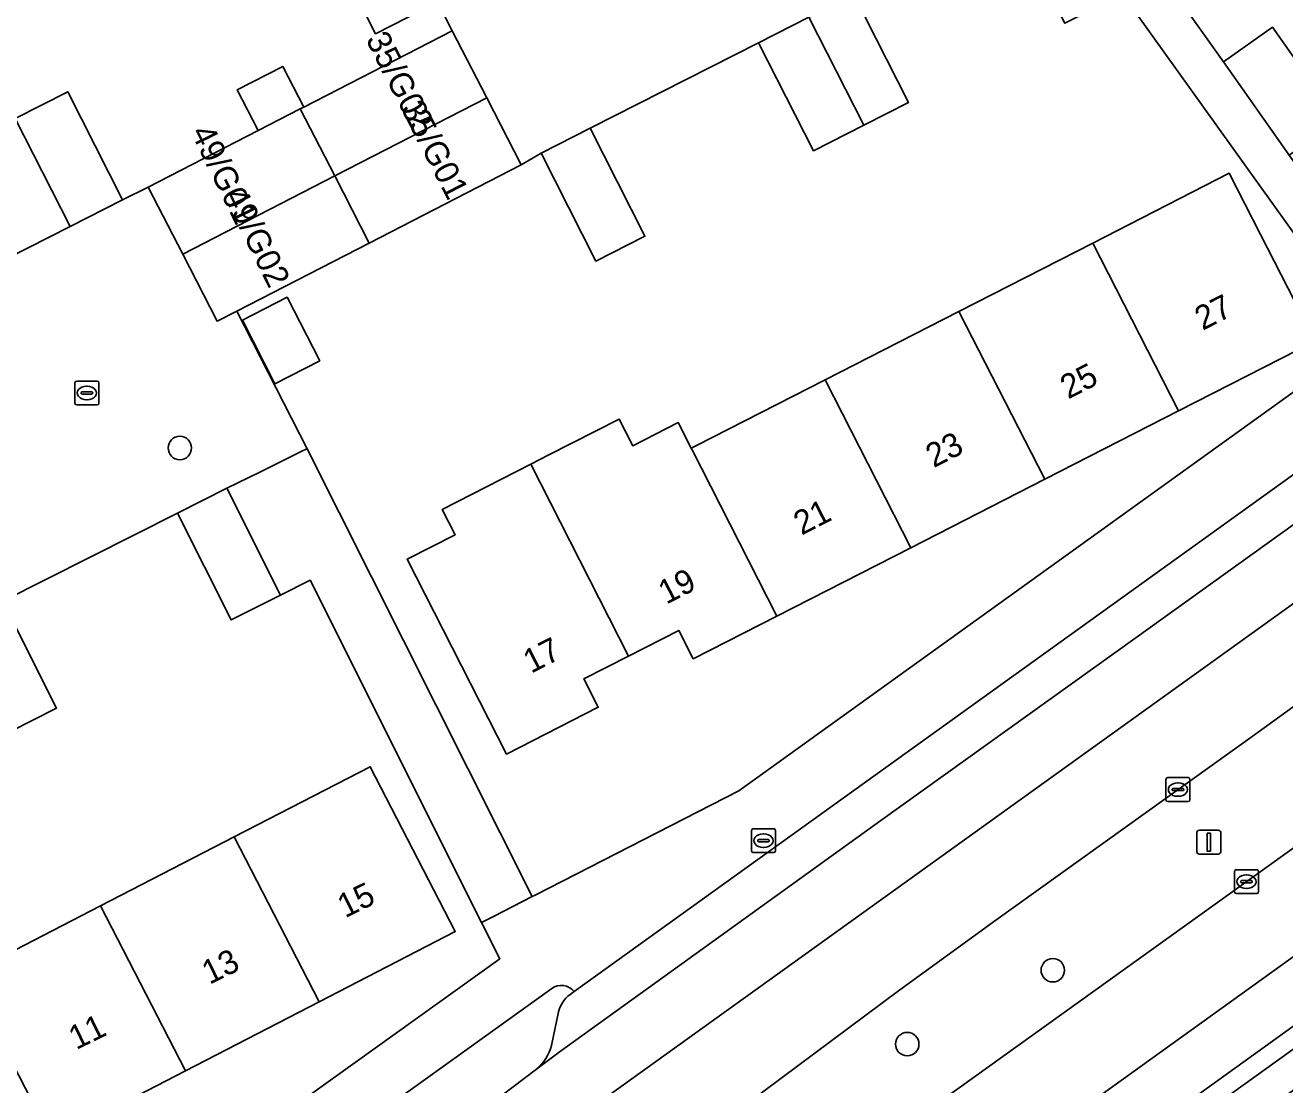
# Model space of a CAD drawing. Extents: x 158455 to 159797, y 387218 to 388672.
# Drawn here: x 159210.2 to 159262.8, y 387800.1 to 387844.3 of the extents above; entities that cross this region are included whole.
import ezdxf

# ---------------------------------------------------------------- set-up
doc = ezdxf.new("R2010")
doc.units = 0
for name, color, linetype in [('IMGEO_Berm_groen', 7, 'Continuous'), ('IMGEO_Boom', 7, 'Continuous'), ('IMGEO_Erf', 7, 'Continuous'), ('IMGEO_Groenvoorziening', 7, 'Continuous'), ('IMGEO_Kolk', 7, 'Continuous'), ('IMGEO_Lichtmast', 7, 'Continuous'), ('IMGEO_Pand', 7, 'Continuous'), ('IMGEO_Pand_nummerreeks', 7, 'Continuous'), ('IMGEO_Parkeervlak_open', 7, 'Continuous'), ('IMGEO_Rijbaan_lokaal_gesloten', 7, 'Continuous'), ('IMGEO_Rijbaan_lokaal_open', 7, 'Continuous'), ('IMGEO_Rioolput', 7, 'Continuous'), ('IMGEO_Voetpad_open', 7, 'Continuous')]:
    doc.layers.add(name, color=color, linetype=linetype)

msp = doc.modelspace()

# ---------------------------------------------------------------- linework, layer by layer
at = {"layer": 'IMGEO_Berm_groen'}
for points in [[(159259.925, 387807.634), (159270.371, 387815.125), (159280.691, 387822.526), (159297.206, 387834.328), (159294.287, 387838.368), (159278.694, 387827.124), (159267.608, 387819.082), (159261.561, 387814.696), (159250.763, 387806.969), (159246.695, 387804.016), (159238.999, 387798.281), (159224.257, 387787.184), (159209.504, 387776.112), (159201.915, 387770.417), (159204.04, 387767.381), (159206.931, 387769.424)], [(159211.04, 387772.323), (159212.048, 387773.054), (159217.149, 387776.687), (159231.446, 387787.171), (159241.009, 387794.063), (159259.925, 387807.634)], [(159232.218, 387804.111), (159209.5, 387787.805)], [(159232.984, 387803.858), (159233.157, 387803.982)], [(159232.214, 387801.728), (159232.51, 387803.131)], [(159220.664, 387792.671), (159223.103, 387794.452), (159227.168, 387797.404), (159231.582, 387800.745)]]:
    msp.add_lwpolyline(points, dxfattribs=at)
for centre, radius, start, end in [((159232.619, 387803.545), 0.693, 39.0629, 125.2924), ((159233.683, 387802.884), 1.199, 125.6812, 168.1105), ((159230.319, 387802.251), 1.966, 309.9671, 344.5566)]:
    msp.add_arc(centre, radius, start, end, dxfattribs=at)
at = {"layer": 'IMGEO_Boom'}
for centre in [(159216.693, 387826.671), (159253.14, 387804.873), (159247.064, 387801.789)]:
    msp.add_circle(centre, 0.489, dxfattribs=at)
at = {"layer": 'IMGEO_Erf'}
for points in [[(159185.514, 387848.933), (159196.467, 387828.005), (159197.412, 387828.453), (159201.093, 387830.322), (159198.802, 387834.833), (159200.704, 387835.798), (159202.744, 387836.834), (159205.035, 387832.323), (159212.112, 387835.917), (159209.822, 387840.427), (159212.013, 387841.54), (159214.303, 387837.029), (159215.376, 387837.561), (159219.963, 387839.918), (159219.088, 387841.62), (159220.992, 387842.598), (159221.867, 387840.896), (159228.068, 387844.083), (159227.45, 387845.27)], [(159257.049, 387847.311), (159260.26, 387842.787), (159262.307, 387844.233), (159265.058, 387840.341)], [(159200.377, 387784.101), (159230.052, 387805.353), (159229.292, 387806.869), (159222.131, 387821.154), (159220.899, 387820.532), (159218.84, 387819.493), (159216.594, 387823.947), (159209.304, 387820.271), (159211.551, 387815.817), (159209.62, 387814.843), (159207.186, 387813.615), (159204.939, 387818.069), (159198.361, 387814.751), (159200.607, 387810.298), (159198.407, 387809.188), (159196.353, 387808.152), (159195.076, 387810.684), (159188.293, 387807.264), (159190.528, 387802.832), (159188.174, 387801.644), (159186.069, 387800.582), (159183.833, 387805.014), (159180.418, 387803.292)]]:
    msp.add_lwpolyline(points, dxfattribs=at)
for points in [[(159222.602, 387848.427), (159224.592, 387849.435), (159226.855, 387844.969), (159224.864, 387843.961)], [(159256.055, 387845.622), (159255.562, 387845.372), (159253.643, 387844.398), (159251.355, 387848.908), (159244.828, 387845.596), (159247.115, 387841.088), (159245.255, 387840.145), (159243.143, 387839.074), (159240.857, 387843.582), (159233.822, 387840.014), (159236.109, 387835.505), (159234.068, 387834.47), (159231.781, 387838.979), (159230.944, 387838.485), (159224.598, 387835.224), (159219.069, 387832.383), (159222.003, 387826.64), (159231.405, 387807.948), (159231.523, 387808.008), (159240.034, 387812.358), (159266.336, 387831.274)], [(159249.224, 387832.371), (159254.814, 387835.225), (159260.51, 387838.133), (159261.814, 387835.579), (159264.088, 387831.125), (159258.392, 387828.217), (159252.802, 387825.363), (159247.213, 387822.509), (159241.623, 387819.655), (159238.13, 387817.872), (159237.526, 387819.054), (159235.429, 387817.984), (159233.557, 387817.028), (159234.16, 387815.846), (159230.337, 387813.894), (159226.184, 387822.028), (159228.188, 387823.051), (159227.65, 387824.104), (159231.342, 387825.989), (159232.104, 387826.378), (159235.034, 387827.874), (159235.602, 387826.763), (159237.5, 387827.732), (159238.045, 387826.664), (159238.271, 387826.779), (159243.635, 387829.517)], [(159219.306, 387832.001), (159221.174, 387832.961), (159222.534, 387830.314), (159220.666, 387829.354)], [(159205.705, 387802.428), (159205.229, 387803.351), (159207.8, 387804.678), (159213.379, 387807.557), (159218.957, 387810.435), (159224.641, 387813.368), (159228.194, 387806.484), (159222.51, 387803.551), (159216.931, 387800.672), (159213.726, 387799.018), (159214.243, 387798.016), (159211.87, 387796.792), (159206.291, 387793.913), (159200.712, 387791.034), (159195.133, 387788.155), (159189.555, 387785.276), (159183.869, 387782.342), (159180.276, 387789.306), (159185.961, 387792.24), (159191.54, 387795.119), (159197.118, 387797.997), (159202.697, 387800.876)]]:
    msp.add_lwpolyline(points, close=True, dxfattribs=at)
at = {"layer": 'IMGEO_Groenvoorziening'}
msp.add_lwpolyline([(159219.977, 387769.057), (159273.442, 387807.19), (159302.094, 387827.801), (159301.249, 387828.914), (159230.812, 387778.327), (159225.144, 387773.8)], close=True, dxfattribs=at)
at = {"layer": 'IMGEO_Kolk'}
for p, q in [((159212.313, 387828.539), (159212.313, 387829.391)), ((159212.388, 387829.465), (159213.24, 387829.465)), ((159212.572, 387828.959), (159212.572, 387828.971)), ((159212.615, 387829.008), (159213.013, 387829.008)), ((159212.801, 387829.245), (159212.826, 387829.245)), ((159213.056, 387828.971), (159213.056, 387828.959)), ((159213.314, 387829.391), (159213.314, 387828.539)), ((159213.24, 387828.465), (159212.388, 387828.465)), ((159213.01, 387828.922), (159212.612, 387828.922)), ((159212.824, 387828.685), (159212.799, 387828.685)), ((159257.864, 387811.986), (159257.864, 387812.838)), ((159257.939, 387812.912), (159258.791, 387812.912)), ((159258.352, 387812.692), (159258.377, 387812.692)), ((159258.865, 387812.838), (159258.865, 387811.986)), ((159258.123, 387812.406), (159258.123, 387812.418)), ((159258.561, 387812.369), (159258.163, 387812.369)), ((159258.166, 387812.455), (159258.564, 387812.455)), ((159258.375, 387812.132), (159258.35, 387812.132)), ((159258.607, 387812.418), (159258.607, 387812.406)), ((159258.791, 387811.912), (159257.939, 387811.912)), ((159260.726, 387808.144), (159260.726, 387808.996)), ((159260.801, 387809.07), (159261.653, 387809.07)), ((159261.727, 387808.996), (159261.727, 387808.144)), ((159260.985, 387808.564), (159260.985, 387808.576)), ((159261.423, 387808.527), (159261.025, 387808.527)), ((159261.028, 387808.613), (159261.426, 387808.613)), ((159261.214, 387808.85), (159261.239, 387808.85)), ((159261.469, 387808.576), (159261.469, 387808.564)), ((159261.653, 387808.07), (159260.801, 387808.07)), ((159261.237, 387808.29), (159261.212, 387808.29))]:
    msp.add_line(p, q, dxfattribs=at)
for points in [[(159212.313, 387828.539), (159212.313, 387829.391)], [(159212.388, 387829.465), (159213.24, 387829.465)], [(159213.314, 387829.391), (159213.314, 387828.539)], [(159213.24, 387828.465), (159212.388, 387828.465)], [(159257.864, 387811.986), (159257.864, 387812.838)], [(159257.939, 387812.912), (159258.791, 387812.912)], [(159258.865, 387812.838), (159258.865, 387811.986)], [(159258.791, 387811.912), (159257.939, 387811.912)], [(159260.726, 387808.144), (159260.726, 387808.996)], [(159260.801, 387809.07), (159261.653, 387809.07)], [(159261.727, 387808.996), (159261.727, 387808.144)], [(159261.653, 387808.07), (159260.801, 387808.07)]]:
    msp.add_lwpolyline(points, dxfattribs=at)
for centre, radius, start, end in [((159212.39, 387829.389), 0.0765, 91.552, 178.448), ((159212.39, 387829.389), 0.0765, 91.552, 178.448), ((159212.612, 387828.968), 0.0403, 85.8775, 175.7526), ((159212.609, 387828.958), 0.0366, 178.938, 274.7102), ((159213.013, 387828.965), 0.043, 264.8664, 352.4533), ((159213.017, 387828.97), 0.0386, 1.7309, 96.639), ((159213.238, 387829.389), 0.0765, 1.552, 88.448), ((159213.238, 387829.389), 0.0765, 1.552, 88.448), ((159212.39, 387828.541), 0.0765, 181.552, 268.448), ((159212.39, 387828.541), 0.0765, 181.552, 268.448), ((159213.238, 387828.541), 0.0765, 271.552, 358.448), ((159213.238, 387828.541), 0.0765, 271.552, 358.448), ((159257.941, 387812.836), 0.0765, 91.552, 178.448), ((159257.941, 387812.836), 0.0765, 91.552, 178.448), ((159258.789, 387812.836), 0.0765, 1.552, 88.448), ((159258.789, 387812.836), 0.0765, 1.552, 88.448), ((159258.163, 387812.415), 0.0403, 85.8775, 175.7526), ((159258.16, 387812.405), 0.0366, 178.938, 274.7102), ((159258.564, 387812.412), 0.043, 264.8664, 352.4533), ((159258.568, 387812.417), 0.0386, 1.7309, 96.639), ((159257.941, 387811.988), 0.0765, 181.552, 268.448), ((159257.941, 387811.988), 0.0765, 181.552, 268.448), ((159258.789, 387811.988), 0.0765, 271.552, 358.448), ((159258.789, 387811.988), 0.0765, 271.552, 358.448), ((159260.803, 387808.994), 0.0765, 91.552, 178.448), ((159260.803, 387808.994), 0.0765, 91.552, 178.448), ((159261.651, 387808.994), 0.0765, 1.552, 88.448), ((159261.651, 387808.994), 0.0765, 1.552, 88.448), ((159261.025, 387808.573), 0.0403, 85.8775, 175.7526), ((159261.022, 387808.563), 0.0366, 178.938, 274.7102), ((159261.426, 387808.57), 0.043, 264.8664, 352.4533), ((159261.43, 387808.575), 0.0386, 1.7309, 96.639), ((159260.803, 387808.146), 0.0765, 181.552, 268.448), ((159260.803, 387808.146), 0.0765, 181.552, 268.448), ((159261.651, 387808.146), 0.0765, 271.552, 358.448), ((159261.651, 387808.146), 0.0765, 271.552, 358.448)]:
    msp.add_arc(centre, radius, start, end, dxfattribs=at)
for centre, major_axis, ratio, start_param, end_param in [((159212.8, 387828.965), (-0.387, 0.002), 0.722429, 4.712389, 7.853982), ((159212.825, 387828.965), (-0.39, 0.002), 0.717154, 1.570796, 4.712389), ((159258.351, 387812.412), (-0.387, 0.002), 0.722429, 4.712389, 7.853982), ((159258.376, 387812.412), (-0.39, 0.002), 0.717154, 1.570796, 4.712389), ((159261.213, 387808.57), (-0.387, 0.002), 0.722429, 4.712389, 7.853982), ((159261.238, 387808.57), (-0.39, 0.002), 0.717154, 1.570796, 4.712389)]:
    msp.add_ellipse(centre, major_axis=major_axis, ratio=ratio, start_param=start_param, end_param=end_param, dxfattribs=at)
at = {"layer": 'IMGEO_Lichtmast'}
for p, q in [((159259.159, 387809.818), (159259.159, 387810.618)), ((159259.159, 387810.618), (159259.159, 387809.818)), ((159259.259, 387810.718), (159260.049, 387810.718)), ((159260.049, 387810.718), (159259.259, 387810.718)), ((159260.149, 387810.618), (159260.149, 387809.818)), ((159260.149, 387809.818), (159260.149, 387810.618)), ((159260.049, 387809.718), (159259.259, 387809.718)), ((159259.259, 387809.718), (159260.049, 387809.718))]:
    msp.add_line(p, q, dxfattribs=at)
msp.add_lwpolyline([(159259.579, 387810.593), (159259.729, 387810.593), (159259.729, 387809.843), (159259.579, 387809.843), (159259.579, 387810.593)], dxfattribs=at)
for centre, start, end in [((159259.259, 387810.618), 90, 180), ((159259.259, 387810.618), 90, 180), ((159260.049, 387810.618), 0, 90), ((159260.049, 387810.618), 360, 90), ((159259.259, 387809.818), 180, 270), ((159259.259, 387809.818), 180, 270), ((159260.049, 387809.818), 270, 0), ((159260.049, 387809.818), 270, 0)]:
    msp.add_arc(centre, 0.1, start, end, dxfattribs=at)
at = {"layer": 'IMGEO_Pand'}
for points in [[(159226.855, 387844.969), (159224.592, 387849.435), (159222.602, 387848.427), (159224.864, 387843.961)], [(159245.255, 387840.145), (159247.115, 387841.088), (159244.828, 387845.596), (159242.956, 387844.647)], [(159245.255, 387840.145), (159242.956, 387844.647), (159240.857, 387843.582), (159243.143, 387839.074)], [(159260.26, 387842.787), (159263.01, 387838.896), (159265.058, 387840.341), (159262.307, 387844.233)], [(159229.506, 387841.284), (159228.068, 387844.083), (159221.867, 387840.896), (159221.722, 387840.822), (159223.16, 387838.024)], [(159219.088, 387841.62), (159219.963, 387839.918), (159221.722, 387840.822), (159221.867, 387840.896), (159220.992, 387842.598)], [(159212.112, 387835.917), (159214.303, 387837.029), (159212.013, 387841.54), (159209.822, 387840.427)], [(159223.16, 387838.024), (159224.598, 387835.224), (159230.944, 387838.485), (159229.506, 387841.284)], [(159223.16, 387838.024), (159221.722, 387840.822), (159219.963, 387839.918), (159215.376, 387837.561), (159216.813, 387834.763)], [(159236.109, 387835.505), (159233.822, 387840.014), (159231.781, 387838.979), (159234.068, 387834.47)], [(159223.16, 387838.024), (159216.813, 387834.763), (159218.252, 387831.963), (159219.069, 387832.383), (159224.598, 387835.224)], [(159254.814, 387835.225), (159258.392, 387828.217), (159264.088, 387831.125), (159261.814, 387835.579), (159260.51, 387838.133)], [(159254.814, 387835.225), (159249.224, 387832.371), (159252.802, 387825.363), (159258.392, 387828.217)], [(159219.306, 387832.001), (159220.666, 387829.354), (159222.534, 387830.314), (159221.174, 387832.961)], [(159247.213, 387822.509), (159252.802, 387825.363), (159249.224, 387832.371), (159243.635, 387829.517)], [(159243.635, 387829.517), (159238.271, 387826.779), (159238.045, 387826.664), (159238.083, 387826.589), (159241.623, 387819.655), (159247.213, 387822.509)], [(159238.083, 387826.589), (159238.045, 387826.664), (159237.5, 387827.732), (159235.602, 387826.763), (159235.034, 387827.874), (159232.104, 387826.378), (159231.342, 387825.989), (159235.429, 387817.984), (159237.526, 387819.054), (159238.13, 387817.872), (159241.623, 387819.655)], [(159231.342, 387825.989), (159227.65, 387824.104), (159228.188, 387823.051), (159226.184, 387822.028), (159230.337, 387813.894), (159234.16, 387815.846), (159233.557, 387817.028), (159235.429, 387817.984)], [(159218.84, 387819.493), (159220.899, 387820.532), (159218.653, 387824.986), (159216.594, 387823.947)], [(159209.62, 387814.843), (159211.551, 387815.817), (159209.304, 387820.271), (159207.333, 387819.277)], [(159222.51, 387803.551), (159228.194, 387806.484), (159224.641, 387813.368), (159218.957, 387810.435)], [(159213.379, 387807.557), (159216.931, 387800.672), (159222.51, 387803.551), (159218.957, 387810.435)], [(159213.379, 387807.557), (159207.8, 387804.678), (159211.87, 387796.792), (159214.243, 387798.016), (159213.726, 387799.018), (159216.931, 387800.672)]]:
    msp.add_lwpolyline(points, close=True, dxfattribs=at)
at = {"layer": 'IMGEO_Parkeervlak_open'}
for points in [[(159284.033, 387840.492), (159275.258, 387834.22), (159272.2, 387832.035), (159233.157, 387803.982), (159232.984, 387803.858)], [(159231.582, 387800.745), (159232.525, 387801.459), (159245.96, 387811.116), (159256.568, 387818.725), (159268.697, 387827.422)], [(159232.51, 387803.131), (159232.214, 387801.728)]]:
    msp.add_lwpolyline(points, dxfattribs=at)
for centre, radius, start, end in [((159233.683, 387802.884), 1.199, 125.6812, 168.1105), ((159230.319, 387802.251), 1.966, 309.9671, 344.5566)]:
    msp.add_arc(centre, radius, start, end, dxfattribs=at)
at = {"layer": 'IMGEO_Rijbaan_lokaal_gesloten'}
for points in [[(159364.535, 387890.821), (159362.464, 387894.175), (159362.457, 387894.163), (159361.328, 387892.332), (159359.814, 387890.367), (159358.762, 387889.229), (159357.6, 387888.103), (159356.584, 387887.282), (159350.468, 387882.827), (159305.218, 387850.303), (159292.142, 387840.964), (159262.355, 387819.579), (159234.134, 387799.313), (159220.483, 387789.45), (159216.18, 387787.175), (159211.29, 387784.59), (159210.462, 387784.13), (159210.849, 387783.357)], [(159354.012, 387888.584), (159349.008, 387884.995), (159340.384, 387878.806), (159323.96, 387866.983), (159316.35, 387861.572), (159308.421, 387855.888), (159293.728, 387845.297), (159287.268, 387840.723), (159282.188, 387837.126), (159268.697, 387827.422), (159256.568, 387818.725), (159245.96, 387811.116), (159232.525, 387801.459), (159231.582, 387800.745), (159227.168, 387797.404), (159223.103, 387794.452), (159220.664, 387792.671)], [(159348.638, 387871.164), (159338.642, 387863.956), (159318.123, 387849.269), (159315.655, 387847.503), (159314.556, 387846.716), (159314.38, 387846.615), (159303.363, 387838.728), (159303.062, 387838.512), (159300.257, 387836.508), (159299.684, 387836.098), (159297.82, 387834.766), (159297.206, 387834.328), (159280.691, 387822.526), (159270.371, 387815.125), (159259.925, 387807.634), (159241.009, 387794.063), (159231.446, 387787.171), (159217.149, 387776.687), (159212.048, 387773.054), (159211.04, 387772.323)], [(159342.201, 387862.095), (159320.964, 387846.898), (159301.822, 387833.141), (159283.029, 387819.662), (159266.445, 387807.778), (159243.853, 387791.543), (159230.826, 387782.182), (159225.716, 387778.318), (159221.438, 387774.616), (159219.859, 387773.204), (159214.645, 387768.545)], [(159219.705, 387769.67), (159223.407, 387773.077), (159224.861, 387774.398), (159230.249, 387778.893), (159256.111, 387797.449), (159285.066, 387818.293), (159303.798, 387831.383), (159320.755, 387843.81)], [(159218.134, 387791.068), (159211.042, 387787.331), (159209.745, 387786.603), (159209.337, 387786.373), (159210.462, 387784.13), (159211.29, 387784.59), (159216.18, 387787.175), (159220.483, 387789.45), (159234.134, 387799.313), (159262.355, 387819.579), (159292.142, 387840.964)], [(159210.683, 387781.984), (159196.916, 387771.637), (159194.404, 387769.757), (159196.77, 387766.545), (159198.751, 387768.042), (159201.915, 387770.417), (159209.504, 387776.112), (159224.257, 387787.184), (159238.999, 387798.281), (159246.695, 387804.016), (159250.763, 387806.969), (159261.561, 387814.696), (159267.608, 387819.082), (159278.694, 387827.124), (159294.287, 387838.368)], [(159214.645, 387768.545), (159219.859, 387773.204), (159221.438, 387774.616), (159225.716, 387778.318), (159230.826, 387782.182), (159243.853, 387791.543), (159266.445, 387807.778), (159283.029, 387819.662)]]:
    msp.add_lwpolyline(points, dxfattribs=at)
at = {"layer": 'IMGEO_Rijbaan_lokaal_open'}
for points in [[(159227.45, 387845.27), (159228.068, 387844.083), (159229.506, 387841.284), (159230.944, 387838.485), (159231.781, 387838.979), (159233.822, 387840.014), (159240.857, 387843.582), (159242.956, 387844.647)], [(159209.304, 387820.271), (159216.594, 387823.947), (159218.653, 387824.986), (159220.036, 387825.659), (159221.766, 387826.522), (159221.992, 387826.635), (159222.003, 387826.64), (159219.069, 387832.383), (159218.252, 387831.963), (159216.813, 387834.763), (159215.376, 387837.561), (159214.303, 387837.029), (159212.112, 387835.917), (159205.035, 387832.323)]]:
    msp.add_lwpolyline(points, dxfattribs=at)
at = {"layer": 'IMGEO_Rioolput'}
for p, q in [((159240.56, 387809.855), (159240.56, 387810.707)), ((159240.635, 387810.781), (159241.487, 387810.781)), ((159241.048, 387810.561), (159241.073, 387810.561)), ((159241.561, 387810.707), (159241.561, 387809.855)), ((159240.819, 387810.275), (159240.819, 387810.287)), ((159241.257, 387810.238), (159240.859, 387810.238)), ((159240.862, 387810.324), (159241.26, 387810.324)), ((159241.303, 387810.287), (159241.303, 387810.275)), ((159241.487, 387809.781), (159240.635, 387809.781)), ((159241.071, 387810.001), (159241.046, 387810.001))]:
    msp.add_line(p, q, dxfattribs=at)
for points in [[(159240.56, 387809.855), (159240.56, 387810.707)], [(159240.635, 387810.781), (159241.487, 387810.781)], [(159241.561, 387810.707), (159241.561, 387809.855)], [(159241.487, 387809.781), (159240.635, 387809.781)]]:
    msp.add_lwpolyline(points, dxfattribs=at)
for centre, radius, start, end in [((159240.637, 387810.705), 0.0765, 91.552, 178.448), ((159240.637, 387810.705), 0.0765, 91.552, 178.448), ((159241.485, 387810.705), 0.0765, 1.552, 88.448), ((159241.485, 387810.705), 0.0765, 1.552, 88.448), ((159240.859, 387810.284), 0.0403, 85.8775, 175.7526), ((159240.856, 387810.274), 0.0366, 178.938, 274.7102), ((159241.26, 387810.281), 0.043, 264.8664, 352.4533), ((159241.264, 387810.286), 0.0386, 1.7309, 96.639), ((159240.637, 387809.857), 0.0765, 181.552, 268.448), ((159240.637, 387809.857), 0.0765, 181.552, 268.448), ((159241.485, 387809.857), 0.0765, 271.552, 358.448), ((159241.485, 387809.857), 0.0765, 271.552, 358.448)]:
    msp.add_arc(centre, radius, start, end, dxfattribs=at)
for centre, major_axis, ratio, start_param, end_param in [((159241.047, 387810.281), (-0.387, 0.002), 0.722429, 4.712389, 7.853982), ((159241.072, 387810.281), (-0.39, 0.002), 0.717154, 1.570796, 4.712389)]:
    msp.add_ellipse(centre, major_axis=major_axis, ratio=ratio, start_param=start_param, end_param=end_param, dxfattribs=at)
at = {"layer": 'IMGEO_Voetpad_open'}
for points in [[(159260.26, 387842.787), (159257.049, 387847.311), (159255.575, 387849.408), (159254.775, 387850.546), (159253.275, 387849.881), (159254.042, 387848.368), (159255.562, 387845.372), (159256.055, 387845.622), (159266.336, 387831.274), (159267.702, 387832.256), (159263.01, 387838.896)], [(159273.442, 387807.19), (159219.977, 387769.057), (159225.144, 387773.8), (159230.812, 387778.327), (159301.249, 387828.914), (159302.094, 387827.801)], [(159222.003, 387826.64), (159221.992, 387826.635), (159221.766, 387826.522), (159220.036, 387825.659), (159218.653, 387824.986), (159220.899, 387820.532), (159222.131, 387821.154), (159229.292, 387806.869), (159229.788, 387807.122), (159231.405, 387807.948)]]:
    msp.add_lwpolyline(points, close=True, dxfattribs=at)
for points in [[(159233.157, 387803.982), (159272.2, 387832.035), (159271.948, 387832.389), (159274.989, 387834.598), (159275.258, 387834.22), (159284.033, 387840.492)], [(159266.336, 387831.274), (159240.034, 387812.358), (159231.523, 387808.008), (159231.405, 387807.948), (159229.788, 387807.122), (159229.292, 387806.869), (159230.052, 387805.353), (159200.377, 387784.101), (159195.055, 387780.729), (159192.776, 387779.434), (159192.968, 387779.018), (159191.735, 387778.258), (159191.529, 387778.714), (159190.838, 387778.376), (159191.082, 387777.895), (159186.627, 387775.2), (159186.197, 387775.791), (159184.183, 387774.695), (159184.071, 387774.634), (159184.384, 387773.922), (159183.28, 387773.325)], [(159303.798, 387831.383), (159285.066, 387818.293), (159256.111, 387797.449), (159230.249, 387778.893), (159224.861, 387774.398), (159223.407, 387773.077), (159219.705, 387769.67)], [(159209.5, 387787.805), (159232.218, 387804.111)]]:
    msp.add_lwpolyline(points, dxfattribs=at)
msp.add_arc((159232.619, 387803.545), 0.693, 39.0629, 125.2924, dxfattribs=at)

# ---------------------------------------------------------------- texts
at = {"layer": 'IMGEO_Pand_nummerreeks'}
for s, rotation, p in [('35/G02', 297.1523, (159224.437, 387843.726)), ('35/G01', 297.1497, (159225.903, 387840.856)), ('49/G01', 296.0006, (159217.135, 387839.85)), ('49/G02', 296.0033, (159218.51, 387837.221)), ('27', 27.0468, (159259.398, 387831.559)), ('25', 27.0468, (159253.782, 387828.692)), ('23', 27.0468, (159248.166, 387825.824)), ('21', 27.0493, (159242.651, 387823.01)), ('19', 27.0436, (159237.001, 387820.126)), ('17', 27.0438, (159231.358, 387817.244)), ('15', 26.103, (159223.593, 387807.036)), ('13', 26.103, (159217.93, 387804.261)), ('11', 26.103, (159212.369, 387801.536))]:
    msp.add_text(s, height=1, rotation=rotation, dxfattribs=at).set_placement(p)

doc.saveas('drawing.dxf')
